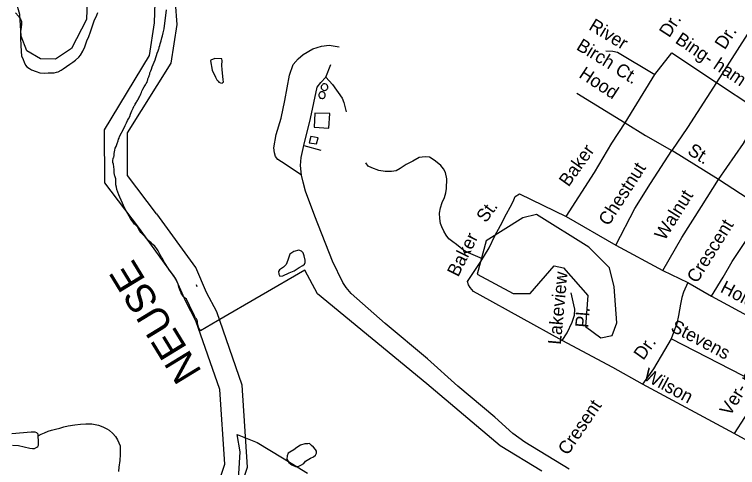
# Model space of a CAD drawing. Extents: x 2082433 to 2279600, y 546599 to 755198.
# Drawn here: x 2184792 to 2190033, y 635117 to 638403 of the extents above; entities that cross this region are included whole.
import ezdxf

# ---------------------------------------------------------------- set-up
doc = ezdxf.new("R2010")
doc.units = 0
for name, color, linetype in [('Exist Boundary Political City Limit New', 7, 'Continuous'), ('Exist Hydrographic Creek Single Shore', 7, 'Continuous'), ('Exist Hydrographic Misc Water Feature', 7, 'Continuous'), ('Exist Hydrographic Pond Under 1500 Sq Ft', 7, 'Continuous'), ('Exist Hydrographic River Shore', 7, 'Continuous'), ('Exist Hydrographic River Shore Label', 7, 'Continuous'), ('Exist Road Non-System Type 51', 7, 'Continuous'), ('Exist Road Non-System Type 51 Label', 7, 'Continuous'), ('Map Preparation Boundary City Limit Buffer Line', 7, 'Continuous')]:
    doc.layers.add(name, color=color, linetype=linetype)

msp = doc.modelspace()

# ---------------------------------------------------------------- linework, layer by layer
at = {"layer": 'Exist Boundary Political City Limit New'}
for points in [[(2185876.5, 638299.2), (2185893.8, 638436.2)], [(2185547.8, 637096.1), (2185541.2, 637113.4), (2185535.2, 637132.4), (2185530.8, 637150.1), (2185527.5, 637166.8), (2185526.8, 637179.7), (2185527.2, 637192.9), (2185526, 637210.1), (2185522.2, 637226.2), (2185520, 637232.2), (2185517.8, 637238.5), (2185516.2, 637245.1), (2185515.8, 637250.4), (2185515.5, 637255.6), (2185515.8, 637260.4), (2185515.2, 637278.3), (2185512.8, 637297.9), (2185509, 637316.5), (2185506, 637330.3), (2185504.8, 637344.9), (2185507.2, 637359.4), (2185510, 637365.7), (2185511.2, 637368.5), (2185514.2, 637380.3), (2185515.8, 637393.9), (2185517, 637406.8), (2185519.2, 637419.2), (2185523.2, 637432.1), (2185528.2, 637446.2), (2185535.8, 637467.3), (2185542.8, 637486.6), (2185547.2, 637498.9), (2185550, 637505.9), (2185554.2, 637516.9), (2185583.8, 637576.6), (2185593.8, 637596.7), (2185604.5, 637617.6), (2185612.5, 637632.8), (2185619.8, 637646.6), (2185627.5, 637663.8), (2185633.2, 637678.7), (2185637.8, 637691.4), (2185642.2, 637703.4), (2185646.5, 637713.7), (2185651.5, 637724.2), (2185657.2, 637734.9), (2185660.8, 637740.6), (2185664.2, 637745.9), (2185668.2, 637752.3), (2185672.8, 637759.9), (2185676.8, 637766.3), (2185680, 637772.4), (2185683, 637778.3), (2185686.2, 637784.8), (2185690, 637791.7), (2185694.2, 637799.2), (2185698.2, 637806), (2185702.5, 637814.4), (2185708, 637826.6), (2185712.2, 637836.9), (2185716.2, 637846.4), (2185723.5, 637861.4), (2185732, 637877.1), (2185741.5, 637893.4), (2185747.5, 637903.4), (2185752.8, 637913), (2185757, 637924.4), (2185758.5, 637930), (2185759.8, 637935.1), (2185761, 637939.9), (2185762.8, 637945.4), (2185765, 637951), (2185767.5, 637957.1), (2185769.5, 637961.1), (2185772.5, 637969.2), (2185773.2, 637972.9), (2185774, 637979.1), (2185775.2, 637983.8), (2185777.2, 637988.6), (2185779.5, 637994.1), (2185784.8, 638006.5), (2185791, 638022.8), (2185797, 638038.9), (2185804, 638056.4), (2185810.8, 638074.1), (2185817, 638090.8), (2185822.5, 638106.2), (2185827.5, 638121.6), (2185833, 638137.9), (2185838.2, 638152.8), (2185840.2, 638159.6), (2185842, 638165.6), (2185844.8, 638176.9), (2185848, 638189.9), (2185854.8, 638211.2), (2185860.8, 638232.2), (2185864.5, 638248.8), (2185869.5, 638268.6), (2185874.5, 638289.8), (2185876.5, 638299.2)], [(2186140.5, 636108.8), (2186139.8, 636111.8), (2186133, 636121.3), (2186131.8, 636123.7), (2186130.5, 636126.1), (2186128.2, 636130.9), (2186127.2, 636133.4), (2186126.2, 636135.9), (2186125.5, 636138.5), (2186124.8, 636141.1), (2186123.5, 636146.2), (2186119.2, 636162.8), (2186118.5, 636164.9), (2186118.2, 636166.1), (2186118, 636167.2), (2186117.8, 636169.5), (2186117.8, 636170.7), (2186117.8, 636171.8), (2186118, 636173), (2186118.2, 636174.1), (2186119, 636176.4), (2186118.5, 636178.3), (2186118, 636180.3), (2186117.2, 636182.2), (2186116.8, 636184.1), (2186115.8, 636186), (2186114, 636189.6), (2186110.8, 636194.8), (2186105, 636203.4), (2186097.2, 636216.6), (2186061.5, 636291.4), (2186041.2, 636333.9), (2186038, 636338.8), (2186030, 636345.3), (2186027.2, 636348.6), (2186024, 636351.5), (2186019.2, 636354.4), (2186015.8, 636357.1), (2186013.5, 636359.2), (2186011.5, 636361.5), (2186009.5, 636363.8), (2186007.5, 636366.2), (2186005.5, 636368.6), (2186003.2, 636374.8), (2186000.8, 636380.9), (2185999.5, 636383.9), (2185993.5, 636397.6), (2185988.2, 636412.5), (2185984.2, 636425.6), (2185980.5, 636438.1), (2185977.5, 636447.5), (2185973.5, 636457.6), (2185967.8, 636470.6), (2185961.2, 636484.4), (2185954.8, 636496.3), (2185948, 636506.8), (2185940.2, 636517.2), (2185929.5, 636530.4), (2185918.8, 636543.2), (2185910.8, 636553.6), (2185900.5, 636569.7), (2185888.2, 636590.5), (2185875.8, 636612.1), (2185866.5, 636628.2), (2185857.8, 636643.8), (2185848.5, 636660.9), (2185841.2, 636674.9), (2185834.5, 636687.9), (2185828.8, 636696.8), (2185823.8, 636703.2), (2185816.5, 636712.1), (2185808.5, 636721.6), (2185795.2, 636735.3), (2185782.5, 636747), (2185769.5, 636759), (2185754.5, 636774.6), (2185740, 636790.2), (2185728.5, 636802.3), (2185719.8, 636810.6), (2185709.2, 636821.3), (2185700, 636832.9), (2185694.8, 636842.5), (2185689.8, 636852.4), (2185683.5, 636862.1), (2185676.2, 636869.9), (2185668.5, 636876.7), (2185662.5, 636881.8), (2185656.5, 636888.6), (2185649.8, 636898.2), (2185643.2, 636908.6), (2185633.2, 636924.5), (2185623.2, 636939.8), (2185613.5, 636956.1), (2185601.8, 636977.8), (2185591, 636999.2), (2185583.5, 637016.4), (2185575.8, 637034.2), (2185565.5, 637056.6), (2185555.2, 637078.9), (2185547.8, 637096.1)], [(2188613.8, 635090.2), (2188313.5, 635273.7), (2187781, 635724.4), (2186989.5, 636376), (2186898, 636549.6), (2186263.2, 636180.2), (2186140.5, 636108.8)], [(2186412, 634952.4), (2186428, 635230.8), (2186407.5, 635357.8), (2186550.8, 635299.4), (2186734.5, 635186.9), (2186915.5, 635076.6)]]:
    msp.add_lwpolyline(points, dxfattribs=at)
at = {"layer": 'Exist Hydrographic Creek Single Shore'}
msp.add_lwpolyline([(2185814.5, 638563.4), (2185770.6, 638584), (2185544.6, 638742.8), (2185392.4, 638998.5), (2185326.6, 639032.6), (2185226.6, 638982.2), (2185227.6, 638805), (2185320.5, 638573.5), (2185313.5, 638367), (2185206.5, 638156), (2185089.6, 638079.6), (2184981.5, 638081.8), (2184881.4, 638139.6), (2184839.6, 638245.4), (2184830.6, 638403.1), (2184804.6, 638495.4), (2184695.5, 638602.6), (2184643.6, 638954.7), (2184508.5, 639236.2), (2184290.5, 639476.8), (2184089.5, 639625.2), (2183922.4, 639697.5), (2183872.6, 639698.5)], dxfattribs=at)
at = {"layer": 'Exist Hydrographic Misc Water Feature'}
msp.add_line((2186108.2, 636444.1), (2186114.2, 636429.8), dxfattribs=at)
for points in [[(2184799.8, 638413.7), (2184822.2, 638389.6), (2184834, 638372), (2184838.1, 638363.7), (2184842.3, 638351.7), (2184842.5, 638335.9), (2184840.4, 638307.8), (2184836.7, 638280), (2184836.9, 638228), (2184837.3, 638180.1), (2184839.6, 638133.9), (2184843.5, 638102.1), (2184854.1, 638076.2), (2184861.7, 638058), (2184872.2, 638036.1), (2184882.4, 638024), (2184902.3, 638010.5), (2184916.3, 638002.3), (2184948.3, 637988.5), (2184976.4, 637980.6), (2185006.3, 637976.9), (2185036, 637979.3), (2185058.2, 637979.2), (2185080.3, 637979.5), (2185096.3, 637983.6), (2185110, 637987.6), (2185129.9, 637999.6), (2185144.3, 638009.6), (2185170.1, 638026), (2185193.9, 638041.9), (2185215.4, 638056.1), (2185235.5, 638072.1), (2185259.7, 638092.4), (2185271.4, 638108.4), (2185287.4, 638136.4), (2185301.4, 638168.4), (2185316.9, 638210.7), (2185330.7, 638242.7), (2185342.8, 638276.9), (2185358.2, 638320.8), (2185370.1, 638356.7), (2185389.7, 638398.8), (2185397.5, 638417.1)], [(2186295.3, 638079.9), (2186245.2, 638083.4), (2186215.1, 638071.3), (2186213.2, 638065.5), (2186225.7, 637999.6), (2186249.7, 637947.6), (2186260, 637927.8), (2186268, 637919.7), (2186274.3, 637911.9), (2186286.2, 637906.1), (2186296.5, 637904.1), (2186302.2, 637910.1), (2186306.3, 637912), (2186305.9, 637930.3), (2186297.5, 638002.1), (2186295.5, 638036.1), (2186297.1, 638066.2), (2186295.3, 638079.9)], [(2187042, 637899.3), (2187036.1, 637899), (2187031.8, 637899.2), (2187028.1, 637897), (2187024, 637893.1), (2187019.9, 637888.9), (2187018.5, 637885.1), (2187016, 637881), (2187016.2, 637876.9), (2187016, 637871.2), (2187016.2, 637867.2), (2187020.3, 637862.9), (2187022.2, 637859), (2187026.3, 637855.1), (2187030.2, 637853.3), (2187036.1, 637851.2), (2187040.4, 637851.3), (2187046.4, 637853.3), (2187050, 637853.5), (2187054.1, 637857.4), (2187058.2, 637861.2), (2187060.1, 637865.4), (2187062.6, 637869.5), (2187064, 637873.3), (2187064.2, 637879.4), (2187062.3, 637883.3), (2187060.1, 637887.3), (2187058, 637891.2), (2187054.1, 637895.1), (2187050.3, 637897.3), (2187042, 637899.3)], [(2187022.6, 637793.2), (2187026.5, 637793), (2187030.6, 637795.2), (2187034.9, 637797), (2187039, 637801.3), (2187042.5, 637805.2), (2187044.9, 637809.3), (2187044.5, 637815), (2187044.3, 637819.1), (2187044.7, 637823.1), (2187042.3, 637829.2), (2187040.4, 637833.1), (2187036.3, 637837.3), (2187032.4, 637839.2), (2187028.5, 637841), (2187022.6, 637841.1), (2187018.3, 637841.3), (2187014.6, 637841.1), (2187008.2, 637837.1), (2187004.5, 637834.9), (2187002.7, 637831.1), (2187000.2, 637827), (2186998.8, 637822.8), (2186999, 637817), (2186998.8, 637813), (2187000.8, 637807), (2187002.7, 637803.1), (2187008.8, 637796.9), (2187015, 637795.2), (2187022.6, 637793.2)], [(2187077.5, 637683.5), (2186969.7, 637686.8), (2186964.1, 637584.6), (2187070.6, 637577.5), (2187077.5, 637683.5)], [(2186993, 637507.7), (2186940.5, 637517.2), (2186929.1, 637471.1), (2186980.9, 637465.7), (2186993, 637507.7)], [(2188184.4, 636630.1), (2188081.9, 636673.2), (2188047.8, 636693), (2188023.8, 636712.8), (2187995.7, 636734.9), (2187969.7, 636754.6), (2187941.4, 636776.3), (2187921.5, 636802.1), (2187904.7, 636832.2), (2187888.7, 636863.8), (2187880.5, 636886.1), (2187874.6, 636923.9), (2187872.1, 636962.1), (2187879.5, 636999.8), (2187891.8, 637039.8), (2187909.2, 637076.1), (2187918.9, 637108.3), (2187924.6, 637140.2), (2187926, 637210.2), (2187915.8, 637255.9), (2187901.8, 637284), (2187881.5, 637307.8), (2187855.5, 637329.6), (2187833.3, 637345.4), (2187799.3, 637367.2), (2187769.2, 637370.9), (2187725.3, 637364.6), (2187679.6, 637338.3), (2187631.8, 637313.8), (2187587.9, 637285.6), (2187558.2, 637269.4), (2187523.9, 637265.3), (2187480, 637263), (2187433.7, 637270.8), (2187382.2, 637290.3), (2187356.2, 637302.3), (2187339.8, 637325.9)], [(2186898.9, 636621.2), (2186892.8, 636653.3), (2186884.6, 636673.2), (2186872.5, 636687.2), (2186852.2, 636693.1), (2186816.3, 636684.7), (2186788.4, 636664.6), (2186772.8, 636622.3), (2186761.1, 636590.4), (2186743.3, 636570.4), (2186713.1, 636551.9), (2186705.6, 636540.1), (2186709.5, 636520), (2186715.6, 636506.1), (2186737.3, 636506.4), (2186783.5, 636528.7), (2186819, 636544.8), (2186855.5, 636566.9), (2186882.7, 636583), (2186895, 636593.3), (2186898.7, 636605.3), (2186898.9, 636621.2)], [(2184963, 635348.5), (2184986.8, 635358.7), (2185008.8, 635368.7), (2185036.8, 635380.8), (2185060.6, 635388.9), (2185090.6, 635394.9), (2185120.5, 635403.4), (2185150.2, 635411.5), (2185182.2, 635419.7), (2185228.8, 635428), (2185270.2, 635432.3), (2185310.2, 635434.4), (2185352.2, 635434.5), (2185400.2, 635424.8), (2185432.4, 635413.1), (2185460.7, 635399.1), (2185478.7, 635387.4), (2185504.8, 635363.6), (2185524.5, 635341.6), (2185538.8, 635319.5), (2185549.1, 635297.7), (2185557.1, 635275.8), (2185559.1, 635245.9), (2185559.5, 635211.8), (2185556, 635167.7), (2185549.7, 635120), (2185546.4, 635089.7)], [(2184963, 635348.5), (2184962.8, 635358.3), (2184954.8, 635368.4), (2184942.5, 635374.3), (2184912.8, 635374), (2184772.9, 635361.4)], [(2184777.7, 635279.6), (2184821.5, 635277.8), (2184861.5, 635267.8), (2184903.8, 635258.1), (2184923.5, 635256.4), (2184937.4, 635256.3), (2184955.4, 635264.5), (2184961, 635270.5), (2184965.3, 635280.5), (2184967.1, 635306.6), (2184963, 635348.5)], [(2186974.2, 635248.3), (2186960, 635266.2), (2186945.9, 635278.1), (2186929.5, 635292), (2186918.2, 635290), (2186896.1, 635289.7), (2186865.9, 635279.7), (2186838.2, 635261.6), (2186816.3, 635245.4), (2186788.2, 635229), (2186776.5, 635221), (2186768.5, 635203.1), (2186766.7, 635179.1), (2186781, 635153), (2186803, 635137.1), (2186829.2, 635125.4), (2186849.1, 635125.7), (2186866.9, 635135.5), (2186888.9, 635147.6), (2186902.6, 635163.8), (2186938.7, 635185.9), (2186960.4, 635194.4), (2186974.8, 635206.4), (2186982.2, 635222.3), (2186982.4, 635236.5), (2186974.2, 635248.3)]]:
    msp.add_lwpolyline(points, dxfattribs=at)
at = {"layer": 'Exist Hydrographic Pond Under 1500 Sq Ft'}
msp.add_lwpolyline([(2189041.2, 636058.1), (2189124.2, 636076.1), (2189157.2, 636167.3), (2189139.2, 636426.8), (2189104.1, 636565.3), (2188954.2, 636715.9), (2188577.1, 636953.2), (2188477.3, 636929), (2188212.1, 636760.5), (2188147.1, 636519.1), (2188406.1, 636379.3), (2188531.2, 636380.1), (2188704.3, 636580), (2188771.1, 636565.5), (2188947.3, 636365.1), (2188932.3, 636139), (2189041.2, 636058.1)], dxfattribs=at)
at = {"layer": 'Exist Hydrographic River Shore'}
for points in [[(2185445.2, 637567.1), (2185769.9, 638105.8), (2185806.4, 638341.7), (2185814.5, 638563.4)], [(2185610.6, 637544.1), (2185927.1, 638048.8), (2185970.5, 638329.5), (2185960.4, 638488.5)], [(2185691.8, 636859.3), (2185448.3, 637181), (2185445.2, 637567.1)], [(2185822.6, 636958.3), (2185612.2, 637236.3), (2185611.8, 637544.1)], [(2186185.1, 636387), (2186105.6, 636567), (2185823.7, 636956.9)], [(2186035.1, 636320.7), (2185962.5, 636484.9), (2185690.8, 636860.8)], [(2187384.9, 632923.4), (2187376.6, 633121.3), (2187225.5, 633541), (2187137.6, 633683), (2186365.8, 634312.9), (2186309.3, 634472.3), (2186302.1, 634579.6), (2186482.2, 635120.4), (2186442.2, 635715.7), (2186258.6, 636247.2), (2186185.1, 636387)], [(2187220.7, 632923.4), (2187213.7, 633089.4), (2187076.9, 633469.3), (2187012.6, 633573.3), (2186226.5, 634214.8), (2186147.2, 634438.8), (2186136.3, 634600.8), (2186316.3, 635141.6), (2186280, 635682.8), (2186107.6, 636182), (2186035.1, 636320.7)]]:
    msp.add_lwpolyline(points, dxfattribs=at)
at = {"layer": 'Exist Road Non-System Type 51'}
for p, q in [((2190142.3, 638317.3), (2189879.5, 637910.4)), ((2189433.4, 637967.7), (2189556.5, 638125.7)), ((2189556.5, 638125.7), (2189879.5, 637910.4)), ((2187048.5, 637949.2), (2187086.2, 638040.1)), ((2189218.1, 637616.8), (2189433.4, 637967.7)), ((2189879.5, 637910.4), (2190208, 637692.3)), ((2188869.3, 637832.8), (2189218.1, 637616.8)), ((2186890.5, 637451.5), (2187012.1, 637419.3)), ((2189896.2, 637207.1), (2189555.8, 637417.5)), ((2190236.7, 636982.7), (2189896.2, 637207.1)), ((2188451.9, 637102.2), (2188791.7, 636938.6)), ((2188791.7, 636938.6), (2189151.7, 636729.6)), ((2189151.7, 636729.6), (2189492.2, 636547.2)), ((2189492.2, 636547.2), (2189671.8, 636458.4)), ((2189671.8, 636458.4), (2189845.2, 636360.5)), ((2189129.1, 635842.3), (2188763, 636037.5)), ((2190227.3, 635703), (2189553, 636050.1)), ((2189344.7, 635722.9), (2189129.1, 635842.3)), ((2190007.8, 635364.7), (2189344.7, 635722.9)), ((2190227.3, 635703), (2190007.8, 635364.7)), ((2190362.9, 635167.5), (2190007.8, 635364.7))]:
    msp.add_line(p, q, dxfattribs=at)
for points in [[(2186871.6, 637238.2), (2186753.4, 637317.2), (2186700.3, 637352.2), (2186684.9, 637373.2), (2186676.5, 637399.7), (2186672.3, 637434.7), (2186689.1, 637532.6), (2186724.8, 637650.7), (2186751.3, 637777.9), (2186785.6, 637963.2), (2186812.9, 638040.8), (2186847.8, 638080), (2186884.2, 638112.1), (2186955.5, 638154.1), (2187018.4, 638173.6), (2187074.3, 638179.2), (2187145.6, 638168)], [(2189079.7, 638139.7), (2189128.6, 638136.9), (2189163.6, 638129.9), (2189433.4, 637967.7)], [(2186890.5, 637451.5), (2186937.3, 637647.9), (2186985.5, 637876.5), (2187012.1, 637910.1), (2187048.5, 637949.2)], [(2187048.5, 637949.2), (2187097.4, 637894.7), (2187167.3, 637795.4), (2187179.9, 637764.7), (2187196.7, 637697.5)], [(2189879.5, 637910.4), (2189670.4, 637583.9), (2189555.8, 637417.5)], [(2189896.2, 637207.1), (2190075.2, 637467.2), (2190208, 637692.3)], [(2188791.7, 636938.6), (2188997.2, 637257.4), (2189122.3, 637470.7), (2189218.1, 637616.8)], [(2189218.1, 637616.8), (2189364.9, 637525.9), (2189555.8, 637417.5)], [(2186871.6, 637238.2), (2186865.3, 637307.4), (2186869.5, 637364.8), (2186890.5, 637451.5)], [(2189151.7, 636729.6), (2189288.7, 636996.7), (2189402.7, 637176.3), (2189555.8, 637417.5)], [(2188812.3, 635106), (2188491.4, 635302.4), (2188404.7, 635365.4), (2188273.3, 635482.8), (2188005.5, 635707.2), (2187785.3, 635906.5), (2187478.4, 636161.6), (2187231.6, 636380.4), (2187195.3, 636422.4), (2187172.9, 636458.7), (2187098.1, 636614.6), (2186968.8, 636941.1), (2186901, 637120.8), (2186884.2, 637186.5), (2186871.6, 637238.2)], [(2189492.2, 636547.2), (2189629.2, 636786.2), (2189771.1, 637010.7), (2189896.2, 637207.1)], [(2188763, 636037.5), (2188168.8, 636367.5), (2188119.8, 636394.1), (2188094.7, 636422), (2188082.1, 636443), (2188076.5, 636466.8), (2188171.6, 636612.2), (2188233.1, 636711.4), (2188273.6, 636796.7), (2188315.4, 636872.3), (2188359.6, 636958.2), (2188384.8, 637005.8), (2188407.2, 637047.7), (2188422.5, 637082.7), (2188451.9, 637102.2)], [(2189845.2, 636360.5), (2189929.1, 636497.5), (2189994.8, 636612.2), (2190143.7, 636835.2), (2190236.7, 636982.7)], [(2189671.8, 636458.4), (2189642.5, 636389.9), (2189629.9, 636349.3), (2189620.1, 636301.8), (2189606.1, 636219.3), (2189592.1, 636161.9), (2189553, 636050.1)], [(2188763, 636037.5), (2188797.3, 636094.1), (2188835, 636171), (2188850.4, 636222.8), (2188854.6, 636264.7), (2188847.6, 636298.3), (2188826.6, 636385)], [(2189845.2, 636360.5), (2190161.9, 636189.2), (2190442.2, 636041.7)], [(2189553, 636050.1), (2189504, 635969), (2189424.3, 635833.4), (2189344.7, 635722.9)]]:
    msp.add_lwpolyline(points, dxfattribs=at)
at = {"layer": 'Map Preparation Boundary City Limit Buffer Line'}
for points in [[(2185876.5, 638299.2), (2185893.8, 638436.2)], [(2185547.8, 637096.1), (2185541.2, 637113.4), (2185535.2, 637132.4), (2185530.8, 637150.1), (2185527.5, 637166.8), (2185526.8, 637179.7), (2185527.2, 637192.9), (2185526, 637210.1), (2185522.2, 637226.2), (2185520, 637232.2), (2185517.8, 637238.5), (2185516.2, 637245.1), (2185515.8, 637250.4), (2185515.5, 637255.6), (2185515.8, 637260.4), (2185515.2, 637278.3), (2185512.8, 637297.9), (2185509, 637316.5), (2185506, 637330.3), (2185504.8, 637344.9), (2185507.2, 637359.4), (2185510, 637365.7), (2185511.2, 637368.5), (2185514.2, 637380.3), (2185515.8, 637393.9), (2185517, 637406.8), (2185519.2, 637419.2), (2185523.2, 637432.1), (2185528.2, 637446.2), (2185535.8, 637467.3), (2185542.8, 637486.6), (2185547.2, 637498.9), (2185550, 637505.9), (2185554.2, 637516.9), (2185583.8, 637576.6), (2185593.8, 637596.7), (2185604.5, 637617.6), (2185612.5, 637632.8), (2185619.8, 637646.6), (2185627.5, 637663.8), (2185633.2, 637678.7), (2185637.8, 637691.4), (2185642.2, 637703.4), (2185646.5, 637713.7), (2185651.5, 637724.2), (2185657.2, 637734.9), (2185660.8, 637740.6), (2185664.2, 637745.9), (2185668.2, 637752.3), (2185672.8, 637759.9), (2185676.8, 637766.3), (2185680, 637772.4), (2185683, 637778.3), (2185686.2, 637784.8), (2185690, 637791.7), (2185694.2, 637799.2), (2185698.2, 637806), (2185702.5, 637814.4), (2185708, 637826.6), (2185712.2, 637836.9), (2185716.2, 637846.4), (2185723.5, 637861.4), (2185732, 637877.1), (2185741.5, 637893.4), (2185747.5, 637903.4), (2185752.8, 637913), (2185757, 637924.4), (2185758.5, 637930), (2185759.8, 637935.1), (2185761, 637939.9), (2185762.8, 637945.4), (2185765, 637951), (2185767.5, 637957.1), (2185769.5, 637961.1), (2185772.5, 637969.2), (2185773.2, 637972.9), (2185774, 637979.1), (2185775.2, 637983.8), (2185777.2, 637988.6), (2185779.5, 637994.1), (2185784.8, 638006.5), (2185791, 638022.8), (2185797, 638038.9), (2185804, 638056.4), (2185810.8, 638074.1), (2185817, 638090.8), (2185822.5, 638106.2), (2185827.5, 638121.6), (2185833, 638137.9), (2185838.2, 638152.8), (2185840.2, 638159.6), (2185842, 638165.6), (2185844.8, 638176.9), (2185848, 638189.9), (2185854.8, 638211.2), (2185860.8, 638232.2), (2185864.5, 638248.8), (2185869.5, 638268.6), (2185874.5, 638289.8), (2185876.5, 638299.2)], [(2186140.5, 636108.8), (2186139.8, 636111.8), (2186133, 636121.3), (2186131.8, 636123.7), (2186130.5, 636126.1), (2186128.2, 636130.9), (2186127.2, 636133.4), (2186126.2, 636135.9), (2186125.5, 636138.5), (2186124.8, 636141.1), (2186123.5, 636146.2), (2186119.2, 636162.8), (2186118.5, 636164.9), (2186118.2, 636166.1), (2186118, 636167.2), (2186117.8, 636169.5), (2186117.8, 636170.7), (2186117.8, 636171.8), (2186118, 636173), (2186118.2, 636174.1), (2186119, 636176.4), (2186118.5, 636178.3), (2186118, 636180.3), (2186117.2, 636182.2), (2186116.8, 636184.1), (2186115.8, 636186), (2186114, 636189.6), (2186110.8, 636194.8), (2186105, 636203.4), (2186097.2, 636216.6), (2186061.5, 636291.4), (2186041.2, 636333.9), (2186038, 636338.8), (2186030, 636345.3), (2186027.2, 636348.6), (2186024, 636351.5), (2186019.2, 636354.4), (2186015.8, 636357.1), (2186013.5, 636359.2), (2186011.5, 636361.5), (2186009.5, 636363.8), (2186007.5, 636366.2), (2186005.5, 636368.6), (2186003.2, 636374.8), (2186000.8, 636380.9), (2185999.5, 636383.9), (2185993.5, 636397.6), (2185988.2, 636412.5), (2185984.2, 636425.6), (2185980.5, 636438.1), (2185977.5, 636447.5), (2185973.5, 636457.6), (2185967.8, 636470.6), (2185961.2, 636484.4), (2185954.8, 636496.3), (2185948, 636506.8), (2185940.2, 636517.2), (2185929.5, 636530.4), (2185918.8, 636543.2), (2185910.8, 636553.6), (2185900.5, 636569.7), (2185888.2, 636590.5), (2185875.8, 636612.1), (2185866.5, 636628.2), (2185857.8, 636643.8), (2185848.5, 636660.9), (2185841.2, 636674.9), (2185834.5, 636687.9), (2185828.8, 636696.8), (2185823.8, 636703.2), (2185816.5, 636712.1), (2185808.5, 636721.6), (2185795.2, 636735.3), (2185782.5, 636747), (2185769.5, 636759), (2185754.5, 636774.6), (2185740, 636790.2), (2185728.5, 636802.3), (2185719.8, 636810.6), (2185709.2, 636821.3), (2185700, 636832.9), (2185694.8, 636842.5), (2185689.8, 636852.4), (2185683.5, 636862.1), (2185676.2, 636869.9), (2185668.5, 636876.7), (2185662.5, 636881.8), (2185656.5, 636888.6), (2185649.8, 636898.2), (2185643.2, 636908.6), (2185633.2, 636924.5), (2185623.2, 636939.8), (2185613.5, 636956.1), (2185601.8, 636977.8), (2185591, 636999.2), (2185583.5, 637016.4), (2185575.8, 637034.2), (2185565.5, 637056.6), (2185555.2, 637078.9), (2185547.8, 637096.1)], [(2188613.8, 635090.2), (2188313.5, 635273.7), (2187781, 635724.4), (2186989.5, 636376), (2186898, 636549.6), (2186263.2, 636180.2), (2186140.5, 636108.8)], [(2186412, 634952.4), (2186428, 635230.8), (2186407.5, 635357.8), (2186550.8, 635299.4), (2186734.5, 635186.9), (2186915.5, 635076.6)]]:
    msp.add_lwpolyline(points, dxfattribs=at)

# ---------------------------------------------------------------- texts
at = {"layer": 'Exist Hydrographic River Shore Label'}
msp.add_text('NEUSE', height=210, rotation=121.4274, dxfattribs=at).set_placement((2186154.2, 635811.5))
at = {"layer": 'Exist Road Non-System Type 51 Label'}
for s, rotation, p in [('River', 328.6147, (2188948.3, 638297.6)), ('Dr.', 57.0743, (2189537.8, 638229.5)), ('Bing- ham', 326.1056, (2189574.8, 638201.1)), ('Dr.', 57.1864, (2189940.4, 638141.9)), ('Birch', 328.6147, (2188858.1, 638152.6)), ('Ct.', 328.6147, (2189138.8, 637978.1)), ('Hood', 326.7054, (2188876.8, 637950.9)), ('Baker', 54.5, (2188808.2, 637147.8)), ('St.', 327.4176, (2189663.5, 637395.2)), ('Chestnut', 57.2747, (2189098, 636863.4)), ('Walnut', 57.8351, (2189504.9, 636758.1)), ('St.', 53.6981, (2188208.3, 636886.8)), ('Crescent', 58.0104, (2189739.2, 636448.4)), ('Baker', 63.291, (2188007.5, 636494)), ('Lakeview', 84.6556, (2188752.3, 636005.7)), ('Holding', 332.3697, (2189901.5, 636393.6)), ('Pl.', 85.3643, (2188950.6, 636128.9)), ('Stevens', 332.2034, (2189541.5, 636110.9)), ('Dr.', 54.6429, (2189350.1, 635890.1)), ('Ver- mont', 58.0878, (2189978, 635485.2)), ('Wilson', 331.7035, (2189341.7, 635760)), ('Cresent', 55.7578, (2188801.9, 635200.4))]:
    msp.add_text(s, height=95, rotation=rotation, dxfattribs=at).set_placement(p)

doc.saveas('drawing.dxf')
